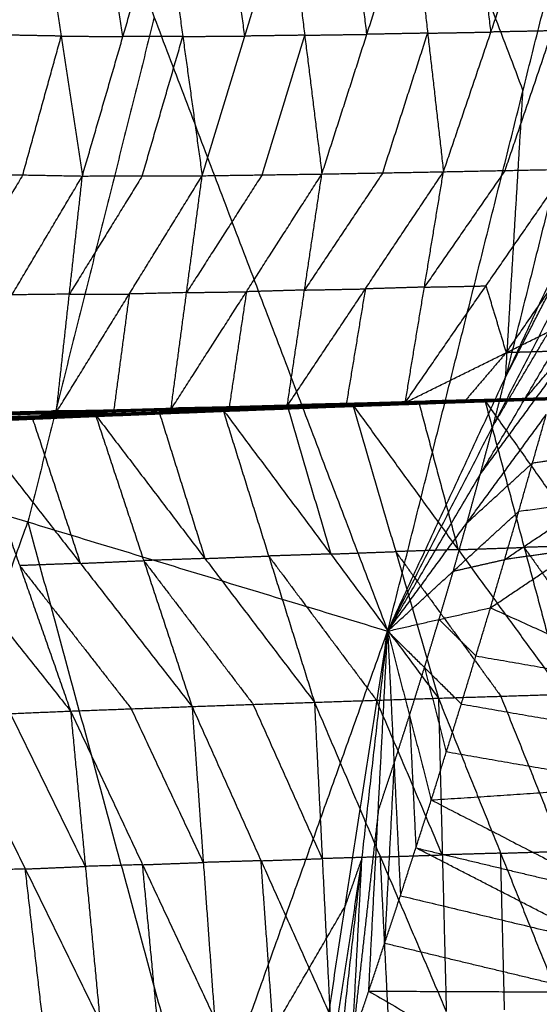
# Model space of a CAD drawing. Header units: millimetres. Extents: x -106 to 110, y -96 to 120.
# Tile 699 of 1020: x 94 to 99, y -20 to -12. Entities that reach past the tile are written whole.
import ezdxf

# ---------------------------------------------------------------- set-up
doc = ezdxf.new("R2010")
doc.units = ezdxf.units.MM
doc.header["$MEASUREMENT"] = 0
doc.layers.add('Default', color=7, linetype='Continuous', true_color=0x000000)

msp = doc.modelspace()

# ---------------------------------------------------------------- linework, layer by layer
at = {"layer": 'Default'}
for points in [[(93.3497, -6.2512, 9.1165), (95.4053, -11.6542, 10.5669), (97.4608, -17.0572, 12.0172)], [(96.5969, -6.8971, 10.5669), (97.6246, -9.5986, 11.292), (98.6524, -12.3001, 12.0172)], [(97.4608, -17.0572, 12.0172), (98.6524, -12.3001, 12.0172), (99.844, -7.543, 12.0172)], [(99.6913, -10.0633, 12.2207), (99.0955, -12.4418, 12.2207), (98.4997, -14.8204, 12.2207)], [(96.8818, -13.033, 6.4868), (97.2779, -11.8033, 5.9563), (97.6741, -10.5737, 5.4259)], [(97.6741, -10.5737, 5.4259), (97.8133, -11.7933, 6.205), (97.9524, -13.013, 6.9841)], [(97.9524, -13.013, 6.9841), (98.3701, -11.7833, 6.4628), (98.7877, -10.5537, 5.9415)], [(98.3701, -11.7833, 6.4628), (98.3005, -11.1735, 6.0732), (98.2309, -10.5637, 5.6837)], [(98.7877, -10.5537, 5.9415), (98.9121, -11.7725, 6.7269), (99.0365, -12.9913, 7.5124)], [(93.723, -13.0313, 5.1673), (94.0614, -11.8093, 4.6251), (94.3999, -10.5873, 4.0829)], [(94.3999, -10.5873, 4.0829), (94.5864, -11.819, 4.8322), (94.7729, -13.0507, 5.5816)], [(94.7729, -13.0507, 5.5816), (95.1298, -11.8235, 5.0404), (95.4866, -10.5963, 4.4992)], [(95.1298, -11.8235, 5.0404), (95.0365, -11.2077, 4.6657), (94.9433, -10.5918, 4.2911)], [(95.4866, -10.5963, 4.4992), (95.6571, -11.8222, 5.2605), (95.8275, -13.0482, 6.0219)], [(95.8275, -13.0482, 6.0219), (96.2034, -11.8189, 5.4847), (96.5793, -10.5896, 4.9475)], [(96.2034, -11.8189, 5.4847), (96.1182, -11.2059, 5.104), (96.033, -10.593, 4.7234)], [(96.5793, -10.5896, 4.9475), (96.7305, -11.8113, 5.7171), (96.8818, -13.033, 6.4868)], [(97.2779, -11.8033, 5.9563), (97.2023, -11.1925, 5.5715), (97.1267, -10.5816, 5.1867)], [(95.4053, -11.6542, 10.5669), (94.8489, -13.8752, 10.5669), (94.2926, -16.0962, 10.5669)], [(97.8133, -11.7933, 6.205), (98.0917, -11.7883, 6.3339), (98.3701, -11.7833, 6.4628)], [(98.9121, -11.7725, 6.7269), (98.6411, -11.7779, 6.5948), (98.3701, -11.7833, 6.4628)], [(98.4945, -13.0021, 7.2482), (98.7033, -12.3873, 6.9876), (98.9121, -11.7725, 6.7269)], [(94.5864, -11.819, 4.8322), (94.3239, -11.8142, 4.7287), (94.0614, -11.8093, 4.6251)], [(94.2479, -13.041, 5.3744), (94.4172, -12.43, 5.1033), (94.5864, -11.819, 4.8322)], [(94.5864, -11.819, 4.8322), (94.8581, -11.8213, 4.9363), (95.1298, -11.8235, 5.0404)], [(95.6571, -11.8222, 5.2605), (95.3934, -11.8229, 5.1505), (95.1298, -11.8235, 5.0404)], [(95.3002, -13.0495, 5.8017), (95.4786, -12.4358, 5.5311), (95.6571, -11.8222, 5.2605)], [(95.6571, -11.8222, 5.2605), (95.9303, -11.8206, 5.3726), (96.2034, -11.8189, 5.4847)], [(96.7305, -11.8113, 5.7171), (96.467, -11.8151, 5.6009), (96.2034, -11.8189, 5.4847)], [(96.3547, -13.0406, 6.2543), (96.5426, -12.426, 5.9857), (96.7305, -11.8113, 5.7171)], [(96.7305, -11.8113, 5.7171), (97.0042, -11.8073, 5.8367), (97.2779, -11.8033, 5.9563)], [(97.8133, -11.7933, 6.205), (97.5456, -11.7983, 6.0807), (97.2779, -11.8033, 5.9563)], [(97.4171, -13.023, 6.7354), (97.6152, -12.4082, 6.4702), (97.8133, -11.7933, 6.205)], [(98.4997, -14.8204, 12.2207), (98.5761, -13.5602, 12.1189), (98.6524, -12.3001, 12.0172)], [(97.4608, -17.0572, 12.0172), (98.4997, -14.8204, 12.2207), (99.5385, -12.5835, 12.4242)], [(97.6161, -15.0448, 9.2138), (98.3263, -14.018, 8.3631), (99.0365, -12.9913, 7.5124)], [(97.9524, -13.013, 6.9841), (98.4945, -13.0021, 7.2482), (99.0365, -12.9913, 7.5124)], [(93.5331, -15.1427, 7.342), (94.153, -14.0967, 6.4618), (94.7729, -13.0507, 5.5816)], [(94.2479, -13.041, 5.3744), (93.938, -13.564, 5.8145), (93.6281, -14.087, 6.2546)], [(93.723, -13.0313, 5.1673), (94.2479, -13.041, 5.3744), (94.7729, -13.0507, 5.5816)], [(94.5434, -15.1313, 7.7772), (95.1855, -14.0897, 6.8996), (95.8275, -13.0482, 6.0219)], [(94.5434, -15.1313, 7.7772), (94.6581, -14.091, 6.6794), (94.7729, -13.0507, 5.5816)], [(95.3002, -13.0495, 5.8017), (94.9792, -13.5702, 6.2406), (94.6581, -14.091, 6.6794)], [(94.7729, -13.0507, 5.5816), (95.3002, -13.0495, 5.8017), (95.8275, -13.0482, 6.0219)], [(95.5527, -15.1059, 8.2296), (96.2172, -14.0695, 7.3582), (96.8818, -13.033, 6.4868)], [(95.5527, -15.1059, 8.2296), (95.6901, -14.077, 7.1257), (95.8275, -13.0482, 6.0219)], [(96.3547, -13.0406, 6.2543), (96.0224, -13.5588, 6.69), (95.6901, -14.077, 7.1257)], [(95.8275, -13.0482, 6.0219), (96.3547, -13.0406, 6.2543), (96.8818, -13.033, 6.4868)], [(96.5762, -15.0761, 8.7078), (97.2643, -14.0445, 7.8459), (97.9524, -13.013, 6.9841)], [(96.5762, -15.0761, 8.7078), (96.729, -14.0546, 7.5973), (96.8818, -13.033, 6.4868)], [(97.4171, -13.023, 6.7354), (97.073, -13.5388, 7.1663), (96.729, -14.0546, 7.5973)], [(96.8818, -13.033, 6.4868), (97.4171, -13.023, 6.7354), (97.9524, -13.013, 6.9841)], [(97.6161, -15.0448, 9.2138), (97.7843, -14.0289, 8.0989), (97.9524, -13.013, 6.9841)], [(98.4945, -13.0021, 7.2482), (98.1394, -13.5155, 7.6736), (97.7843, -14.0289, 8.0989)], [(98.4997, -14.8204, 12.2207), (98.9643, -13.9164, 12.3225), (99.4288, -13.0123, 12.4242)], [(97.4608, -17.0572, 12.0172), (98.39, -15.2492, 12.2207), (99.3191, -13.4412, 12.4242)], [(98.5044, -14.6064, 9.0575), (98.8595, -14.0931, 8.6321), (99.2146, -13.5797, 8.2068)], [(98.39, -15.2492, 12.2207), (98.7978, -14.5591, 12.3225), (99.2057, -13.869, 12.4242)], [(97.7843, -14.0289, 8.0989), (97.5243, -14.0367, 7.9724), (97.2643, -14.0445, 7.8459)], [(97.7843, -14.0289, 8.0989), (98.0553, -14.0235, 8.231), (98.3263, -14.018, 8.3631)], [(98.3263, -14.018, 8.3631), (98.4154, -14.3122, 8.7103), (98.5044, -14.6064, 9.0575)], [(94.6581, -14.091, 6.6794), (94.4056, -14.0939, 6.5706), (94.153, -14.0967, 6.4618)], [(94.6581, -14.091, 6.6794), (94.9218, -14.0904, 6.7895), (95.1855, -14.0897, 6.8996)], [(95.1855, -14.0897, 6.8996), (95.1167, -14.6042, 7.4515), (95.048, -15.1186, 8.0034)], [(95.6901, -14.077, 7.1257), (95.4378, -14.0834, 7.0126), (95.1855, -14.0897, 6.8996)], [(95.6901, -14.077, 7.1257), (95.9537, -14.0732, 7.2419), (96.2172, -14.0695, 7.3582)], [(96.2172, -14.0695, 7.3582), (96.1408, -14.5802, 7.9134), (96.0644, -15.091, 8.4687)], [(96.729, -14.0546, 7.5973), (96.4731, -14.062, 7.4777), (96.2172, -14.0695, 7.3582)], [(96.729, -14.0546, 7.5973), (96.9966, -14.0495, 7.7216), (97.2643, -14.0445, 7.8459)], [(97.2643, -14.0445, 7.8459), (97.1802, -14.5525, 8.4034), (97.0962, -15.0605, 8.9608)], [(97.6161, -15.0448, 9.2138), (98.5044, -14.6064, 9.0575), (99.3926, -14.1681, 8.9012)], [(98.67, -15.0134, 9.7467), (99.0313, -14.5907, 9.3239), (99.3926, -14.1681, 8.9012)], [(97.4608, -17.0572, 12.0172), (98.2765, -15.6771, 12.2207), (99.0922, -14.2969, 12.4242)], [(98.5044, -14.6064, 9.0575), (98.3237, -14.8178, 9.2689), (98.1431, -15.0291, 9.4802)], [(99.0313, -14.5907, 9.3239), (98.7678, -14.5986, 9.1907), (98.5044, -14.6064, 9.0575)], [(98.2765, -15.6771, 12.2207), (98.6258, -15.2004, 12.3225), (98.975, -14.7237, 12.4242)], [(98.39, -15.2492, 12.2207), (98.4448, -15.0348, 12.2207), (98.4997, -14.8204, 12.2207)], [(98.289, -15.0381, 9.5433), (98.8956, -15.0144, 9.8626), (99.5022, -14.9907, 10.1819)], [(98.3171, -15.0274, 9.5668), (98.9096, -15.009, 9.8743), (99.5022, -14.9907, 10.1819)], [(98.3643, -15.0288, 9.5667), (98.9504, -15.0112, 9.8713), (99.5365, -14.9937, 10.1758)], [(98.391, -15.0195, 9.5798), (98.9726, -15.0036, 9.8828), (99.5541, -14.9876, 10.1858)], [(98.391, -15.0195, 9.5798), (98.9637, -15.0066, 9.8778), (99.5365, -14.9937, 10.1758)], [(98.4061, -15.015, 9.5981), (98.9845, -14.9997, 9.8992), (99.5628, -14.9844, 10.2004)], [(98.4061, -15.015, 9.5981), (98.9801, -15.0013, 9.8919), (99.5541, -14.9876, 10.1858)], [(95.0428, -15.1085, 7.9839), (95.5946, -15.0934, 8.2383), (96.1465, -15.0783, 8.4927)], [(95.5527, -15.1059, 8.2296), (96.0644, -15.091, 8.4687), (96.5762, -15.0761, 8.7078)], [(95.5527, -15.1059, 8.2296), (95.8496, -15.0921, 8.3611), (96.1465, -15.0783, 8.4927)], [(95.8496, -15.0921, 8.3611), (96.1055, -15.0846, 8.4807), (96.3613, -15.0772, 8.6002)], [(95.9605, -15.1241, 8.4146), (96.5578, -15.0956, 8.7015), (97.155, -15.0671, 8.9883)], [(95.9605, -15.1241, 8.4146), (96.5381, -15.1021, 8.6885), (97.1157, -15.08, 8.9625)], [(96.0107, -15.109, 8.4435), (96.5829, -15.0881, 8.7159), (97.155, -15.0671, 8.9883)], [(96.0236, -15.1185, 8.4334), (96.5956, -15.0975, 8.7054), (97.1676, -15.0766, 8.9775)], [(96.0236, -15.1185, 8.4334), (96.5697, -15.0993, 8.6979), (97.1157, -15.08, 8.9625)], [(96.0762, -15.1037, 8.4528), (96.6433, -15.0846, 8.7232), (97.2105, -15.0656, 8.9937)], [(96.0762, -15.1037, 8.4528), (96.6219, -15.0901, 8.7151), (97.1676, -15.0766, 8.9775)], [(96.665, -15.0762, 8.7316), (96.3814, -15.0857, 8.5964), (96.0979, -15.0952, 8.4612)], [(96.1195, -15.0867, 8.4696), (96.6824, -15.0698, 8.7391), (97.2452, -15.0528, 9.0086)], [(96.1195, -15.0867, 8.4696), (96.665, -15.0762, 8.7316), (97.2105, -15.0656, 8.9937)], [(96.1195, -15.0867, 8.4696), (96.133, -15.0825, 8.4811), (96.1465, -15.0783, 8.4927)], [(96.6959, -15.0656, 8.7507), (96.4144, -15.074, 8.6159), (96.133, -15.0825, 8.4811)], [(96.1465, -15.0783, 8.4927), (96.7063, -15.0625, 8.7609), (97.2661, -15.0467, 9.0292)], [(96.1465, -15.0783, 8.4927), (96.6959, -15.0656, 8.7507), (97.2452, -15.0528, 9.0086)], [(96.1465, -15.0783, 8.4927), (96.3613, -15.0772, 8.6002), (96.5762, -15.0761, 8.7078)], [(96.9212, -15.0614, 8.8685), (96.6412, -15.0693, 8.7344), (96.3613, -15.0772, 8.6002)], [(96.3613, -15.0772, 8.6002), (96.5338, -15.0698, 8.6806), (96.7063, -15.0625, 8.7609)], [(96.5578, -15.0956, 8.7015), (96.8466, -15.0846, 8.8384), (97.1354, -15.0736, 8.9754)], [(96.5697, -15.0993, 8.6979), (96.8556, -15.0888, 8.8339), (97.1416, -15.0783, 8.97)], [(96.5762, -15.0761, 8.7078), (97.0962, -15.0605, 8.9608), (97.6161, -15.0448, 9.2138)], [(96.5762, -15.0761, 8.7078), (96.9212, -15.0614, 8.8685), (97.2661, -15.0467, 9.0292)], [(97.1416, -15.0783, 8.97), (96.8686, -15.0879, 8.8377), (96.5956, -15.0975, 8.7054)], [(96.6219, -15.0901, 8.7151), (96.9055, -15.0806, 8.8504), (97.189, -15.0711, 8.9856)], [(97.189, -15.0711, 8.9856), (96.9162, -15.0779, 8.8544), (96.6433, -15.0846, 8.7232)], [(96.6433, -15.0846, 8.7232), (96.6542, -15.0804, 8.7274), (96.665, -15.0762, 8.7316)], [(96.665, -15.0762, 8.7316), (96.9464, -15.0677, 8.8664), (97.2279, -15.0592, 9.0012)], [(97.2279, -15.0592, 9.0012), (96.9551, -15.0645, 8.8701), (96.6824, -15.0698, 8.7391)], [(96.6824, -15.0698, 8.7391), (96.6891, -15.0677, 8.7449), (96.6959, -15.0656, 8.7507)], [(96.6959, -15.0656, 8.7507), (96.9758, -15.0577, 8.8848), (97.2557, -15.0497, 9.0189)], [(97.2557, -15.0497, 9.0189), (96.981, -15.0561, 8.8899), (96.7063, -15.0625, 8.7609)], [(96.9212, -15.0614, 8.8685), (97.1811, -15.0536, 8.995), (97.4411, -15.0457, 9.1215)], [(97.0962, -15.0605, 8.9608), (97.0087, -15.0609, 8.9146), (96.9212, -15.0614, 8.8685)], [(97.1157, -15.08, 8.9625), (97.7164, -15.0537, 9.2646), (98.3171, -15.0274, 9.5668)], [(97.1157, -15.08, 8.9625), (97.7024, -15.059, 9.2529), (98.289, -15.0381, 9.5433)], [(97.1157, -15.08, 8.9625), (97.1354, -15.0736, 8.9754), (97.155, -15.0671, 8.9883)], [(97.1157, -15.08, 8.9625), (97.1416, -15.0783, 8.97), (97.1676, -15.0766, 8.9775)], [(97.1354, -15.0736, 8.9754), (97.4357, -15.0604, 9.1265), (97.7361, -15.0472, 9.2776)], [(97.7164, -15.0537, 9.2646), (97.4259, -15.0636, 9.12), (97.1354, -15.0736, 8.9754)], [(97.7283, -15.0573, 9.2604), (97.435, -15.0678, 9.1152), (97.1416, -15.0783, 8.97)], [(97.155, -15.0671, 8.9883), (97.7361, -15.0472, 9.2776), (98.3171, -15.0274, 9.5668)], [(97.155, -15.0671, 8.9883), (97.5315, -16.3573, 8.261), (97.9079, -17.6475, 7.5336)], [(97.155, -15.0671, 8.9883), (98.0819, -16.34, 8.5383), (99.0087, -17.6129, 8.0883)], [(97.1676, -15.0766, 8.9775), (97.749, -15.0565, 9.2657), (98.3305, -15.0364, 9.554)], [(97.1676, -15.0766, 8.9775), (97.7283, -15.0573, 9.2604), (98.289, -15.0381, 9.5433)], [(97.1676, -15.0766, 8.9775), (97.189, -15.0711, 8.9856), (97.2105, -15.0656, 8.9937)], [(97.7705, -15.051, 9.2738), (97.4797, -15.0611, 9.1297), (97.189, -15.0711, 8.9856)], [(97.2105, -15.0656, 8.9937), (97.7874, -15.0472, 9.2802), (98.3643, -15.0288, 9.5667)], [(97.2105, -15.0656, 8.9937), (97.7705, -15.051, 9.2738), (98.3305, -15.0364, 9.554)], [(97.2105, -15.0656, 8.9937), (97.2279, -15.0592, 9.0012), (97.2452, -15.0528, 9.0086)], [(97.8048, -15.0408, 9.2877), (97.5163, -15.05, 9.1444), (97.2279, -15.0592, 9.0012)], [(97.2452, -15.0528, 9.0086), (97.8181, -15.0362, 9.2942), (98.391, -15.0195, 9.5798)], [(97.2452, -15.0528, 9.0086), (97.8048, -15.0408, 9.2877), (98.3643, -15.0288, 9.5667)], [(97.2452, -15.0528, 9.0086), (97.2557, -15.0497, 9.0189), (97.2661, -15.0467, 9.0292)], [(97.8286, -15.0331, 9.3045), (97.5421, -15.0414, 9.1617), (97.2557, -15.0497, 9.0189)], [(97.2661, -15.0467, 9.0292), (97.8361, -15.0308, 9.3136), (98.4061, -15.015, 9.5981)], [(97.2661, -15.0467, 9.0292), (97.8286, -15.0331, 9.3045), (98.391, -15.0195, 9.5798)], [(97.2661, -15.0467, 9.0292), (97.4411, -15.0457, 9.1215), (97.6161, -15.0448, 9.2138)], [(98.0111, -15.0299, 9.4059), (97.7261, -15.0378, 9.2637), (97.4411, -15.0457, 9.1215)], [(97.4411, -15.0457, 9.1215), (97.6386, -15.0383, 9.2176), (97.8361, -15.0308, 9.3136)], [(97.6161, -15.0448, 9.2138), (98.1431, -15.0291, 9.4802), (98.67, -15.0134, 9.7467)], [(97.6161, -15.0448, 9.2138), (98.0111, -15.0299, 9.4059), (98.4061, -15.015, 9.5981)], [(97.7024, -15.059, 9.2529), (97.7094, -15.0564, 9.2587), (97.7164, -15.0537, 9.2646)], [(97.7024, -15.059, 9.2529), (97.7153, -15.0582, 9.2566), (97.7283, -15.0573, 9.2604)], [(97.7164, -15.0537, 9.2646), (98.0097, -15.0432, 9.4098), (98.3031, -15.0327, 9.555)], [(97.7283, -15.0573, 9.2604), (98.019, -15.0473, 9.4045), (98.3097, -15.0372, 9.5486)], [(97.7361, -15.0472, 9.2776), (97.909, -15.6936, 8.9079), (98.0819, -16.34, 8.5383)], [(98.3097, -15.0372, 9.5486), (98.0294, -15.0469, 9.4072), (97.749, -15.0565, 9.2657)], [(97.749, -15.0565, 9.2657), (97.7598, -15.0538, 9.2698), (97.7705, -15.051, 9.2738)], [(97.7705, -15.051, 9.2738), (98.0589, -15.0418, 9.4171), (98.3474, -15.0326, 9.5604)], [(98.3474, -15.0326, 9.5604), (98.0674, -15.0399, 9.4203), (97.7874, -15.0472, 9.2802)], [(97.7874, -15.0472, 9.2802), (97.7961, -15.044, 9.284), (97.8048, -15.0408, 9.2877)], [(97.8048, -15.0408, 9.2877), (98.0912, -15.0325, 9.4305), (98.3777, -15.0242, 9.5733)], [(98.3777, -15.0242, 9.5733), (98.0979, -15.0302, 9.4337), (97.8181, -15.0362, 9.2942)], [(97.8181, -15.0362, 9.2942), (97.8233, -15.0346, 9.2994), (97.8286, -15.0331, 9.3045)], [(97.8286, -15.0331, 9.3045), (98.1136, -15.0252, 9.4467), (98.3986, -15.0173, 9.5889)], [(98.3986, -15.0173, 9.5889), (98.1173, -15.024, 9.4513), (97.8361, -15.0308, 9.3136)], [(98.0111, -15.0299, 9.4059), (98.2746, -15.022, 9.5391), (98.538, -15.0142, 9.6724)], [(98.1431, -15.0291, 9.4802), (98.0771, -15.0295, 9.4431), (98.0111, -15.0299, 9.4059)], [(98.289, -15.0381, 9.5433), (98.8861, -15.0184, 9.8523), (99.4833, -14.9988, 10.1613)], [(98.289, -15.0381, 9.5433), (98.3031, -15.0327, 9.555), (98.3171, -15.0274, 9.5668)], [(98.289, -15.0381, 9.5433), (98.3097, -15.0372, 9.5486), (98.3305, -15.0364, 9.554)], [(98.3031, -15.0327, 9.555), (98.6063, -15.0209, 9.7147), (98.9096, -15.009, 9.8743)], [(98.8956, -15.0144, 9.8626), (98.5993, -15.0235, 9.7088), (98.3031, -15.0327, 9.555)], [(98.9069, -15.0176, 9.8577), (98.6083, -15.0274, 9.7031), (98.3097, -15.0372, 9.5486)], [(98.3171, -15.0274, 9.5668), (98.6629, -16.3201, 8.8275), (99.0087, -17.6129, 8.0883)], [(98.3171, -15.0274, 9.5668), (99.2222, -16.3036, 9.1205), (100.1274, -17.5798, 8.6742)], [(98.3305, -15.0364, 9.554), (98.9217, -15.0174, 9.8606), (99.513, -14.9984, 10.1673)], [(98.3305, -15.0364, 9.554), (98.9069, -15.0176, 9.8577), (99.4833, -14.9988, 10.1613)], [(98.3305, -15.0364, 9.554), (98.3474, -15.0326, 9.5604), (98.3643, -15.0288, 9.5667)], [(98.9386, -15.0136, 9.867), (98.643, -15.0231, 9.7137), (98.3474, -15.0326, 9.5604)], [(98.3643, -15.0288, 9.5667), (98.9386, -15.0136, 9.867), (99.513, -14.9984, 10.1673)], [(98.3643, -15.0288, 9.5667), (98.3777, -15.0242, 9.5733), (98.391, -15.0195, 9.5798)], [(98.9637, -15.0066, 9.8778), (98.6707, -15.0154, 9.7255), (98.3777, -15.0242, 9.5733)], [(98.391, -15.0195, 9.5798), (98.3986, -15.0173, 9.5889), (98.4061, -15.015, 9.5981)], [(98.9801, -15.0013, 9.8919), (98.6893, -15.0093, 9.7404), (98.3986, -15.0173, 9.5889)], [(98.4061, -15.015, 9.5981), (98.8048, -15.0065, 9.8111), (99.2035, -14.998, 10.0241)], [(98.4061, -15.015, 9.5981), (98.538, -15.0142, 9.6724), (98.67, -15.0134, 9.7467)], [(98.538, -15.0142, 9.6724), (98.6714, -15.0103, 9.7417), (98.8048, -15.0065, 9.8111)], [(98.67, -15.0134, 9.7467), (98.9367, -15.0057, 9.8854), (99.2035, -14.998, 10.0241)], [(91.1244, -15.1351, 9.1165), (94.2926, -16.0962, 10.5669), (97.4608, -17.0572, 12.0172)], [(93.5331, -15.1427, 7.342), (94.0383, -15.137, 7.5596), (94.5434, -15.1313, 7.7772)], [(93.7063, -15.2179, 7.4084), (94.2971, -15.1851, 7.6709), (94.8879, -15.1523, 7.9334)], [(93.7425, -15.1367, 7.4198), (93.995, -15.1338, 7.5286), (94.2476, -15.1309, 7.6374)], [(93.7726, -15.2006, 7.4512), (94.3303, -15.1764, 7.6923), (94.8879, -15.1523, 7.9334)], [(93.7908, -15.2039, 7.4262), (94.3456, -15.1826, 7.6726), (94.9005, -15.1614, 7.919)], [(93.8604, -15.177, 7.4475), (94.4111, -15.1595, 7.6938), (94.9618, -15.142, 7.9402)], [(93.8604, -15.177, 7.4475), (94.3804, -15.1692, 7.6832), (94.9005, -15.1614, 7.919)], [(94.4395, -15.1448, 7.7034), (94.1641, -15.1536, 7.5802), (93.8888, -15.1624, 7.457)], [(93.9172, -15.1477, 7.4666), (94.4646, -15.1339, 7.7123), (95.0119, -15.1201, 7.958)], [(93.9172, -15.1477, 7.4666), (94.4395, -15.1448, 7.7034), (94.9618, -15.142, 7.9402)], [(94.4818, -15.1254, 7.7278), (94.2082, -15.1322, 7.605), (93.9345, -15.1391, 7.4821)], [(93.9518, -15.1306, 7.4976), (94.4973, -15.1195, 7.7408), (95.0428, -15.1085, 7.9839)], [(93.9518, -15.1306, 7.4976), (94.4818, -15.1254, 7.7278), (95.0119, -15.1201, 7.958)], [(93.9518, -15.1306, 7.4976), (94.2476, -15.1309, 7.6374), (94.5434, -15.1313, 7.7772)], [(94.2476, -15.1309, 7.6374), (94.1429, -15.134, 7.5985), (94.0383, -15.137, 7.5596)], [(94.7931, -15.1199, 7.8806), (94.5203, -15.1254, 7.759), (94.2476, -15.1309, 7.6374)], [(94.2971, -15.1851, 7.6709), (94.5772, -15.173, 7.7935), (94.8572, -15.1609, 7.9162)], [(94.3087, -15.1868, 7.6625), (94.5861, -15.1761, 7.7857), (94.8635, -15.1655, 7.9089)], [(94.8635, -15.1655, 7.9089), (94.6046, -15.1741, 7.7908), (94.3456, -15.1826, 7.6726)], [(94.3804, -15.1692, 7.6832), (94.6558, -15.1604, 7.8064), (94.9311, -15.1517, 7.9296)], [(94.4111, -15.1595, 7.6938), (94.4253, -15.1522, 7.6986), (94.4395, -15.1448, 7.7034)], [(94.9311, -15.1517, 7.9296), (94.6711, -15.1556, 7.8117), (94.4111, -15.1595, 7.6938)], [(94.4395, -15.1448, 7.7034), (94.7132, -15.1379, 7.8262), (94.9868, -15.1311, 7.9491)], [(94.4646, -15.1339, 7.7123), (94.4732, -15.1296, 7.7201), (94.4818, -15.1254, 7.7278)], [(94.9868, -15.1311, 7.9491), (94.7257, -15.1325, 7.8307), (94.4646, -15.1339, 7.7123)], [(94.4818, -15.1254, 7.7278), (94.7546, -15.1198, 7.8494), (95.0274, -15.1143, 7.971)], [(95.0274, -15.1143, 7.971), (94.7623, -15.1169, 7.8559), (94.4973, -15.1195, 7.7408)], [(94.4973, -15.1195, 7.7408), (94.6452, -15.1197, 7.8107), (94.7931, -15.1199, 7.8806)], [(94.5434, -15.1313, 7.7772), (95.048, -15.1186, 8.0034), (95.5527, -15.1059, 8.2296)], [(94.5434, -15.1313, 7.7772), (94.7931, -15.1199, 7.8806), (95.0428, -15.1085, 7.9839)], [(94.7931, -15.1199, 7.8806), (95.0454, -15.1136, 7.9937), (95.2977, -15.1072, 8.1067)], [(94.8265, -15.1696, 7.8989), (95.4186, -15.1393, 8.1712), (96.0107, -15.109, 8.4435)], [(94.8265, -15.1696, 7.8989), (95.3935, -15.1469, 8.1567), (95.9605, -15.1241, 8.4146)], [(94.8265, -15.1696, 7.8989), (94.8572, -15.1609, 7.9162), (94.8879, -15.1523, 7.9334)], [(94.8265, -15.1696, 7.8989), (94.8635, -15.1655, 7.9089), (94.9005, -15.1614, 7.919)], [(94.8572, -15.1609, 7.9162), (95.1533, -15.1458, 8.0523), (95.4493, -15.1306, 8.1885)], [(95.4186, -15.1393, 8.1712), (95.1379, -15.1501, 8.0437), (94.8572, -15.1609, 7.9162)], [(95.4305, -15.1427, 8.1668), (95.147, -15.1541, 8.0379), (94.8635, -15.1655, 7.9089)], [(94.8879, -15.1523, 7.9334), (95.4493, -15.1306, 8.1885), (96.0107, -15.109, 8.4435)], [(94.8879, -15.1523, 7.9334), (95.3131, -16.4366, 7.2233), (95.7383, -17.7209, 6.5132)], [(94.8879, -15.1523, 7.9334), (95.8521, -16.4179, 7.4704), (96.8164, -17.6836, 7.0073)], [(94.9005, -15.1614, 7.919), (95.462, -15.1399, 8.1762), (96.0236, -15.1185, 8.4334)], [(94.9005, -15.1614, 7.919), (95.4305, -15.1427, 8.1668), (95.9605, -15.1241, 8.4146)], [(94.9005, -15.1614, 7.919), (94.9311, -15.1517, 7.9296), (94.9618, -15.142, 7.9402)], [(95.4927, -15.1302, 8.1868), (95.2119, -15.141, 8.0582), (94.9311, -15.1517, 7.9296)], [(94.9618, -15.142, 7.9402), (95.519, -15.1228, 8.1965), (96.0762, -15.1037, 8.4528)], [(94.9618, -15.142, 7.9402), (95.4927, -15.1302, 8.1868), (96.0236, -15.1185, 8.4334)], [(94.9618, -15.142, 7.9402), (94.9868, -15.1311, 7.9491), (95.0119, -15.1201, 7.958)], [(95.5441, -15.1119, 8.2054), (95.2654, -15.1215, 8.0773), (94.9868, -15.1311, 7.9491)], [(95.0119, -15.1201, 7.958), (95.5657, -15.1034, 8.2138), (96.1195, -15.0867, 8.4696)], [(95.0119, -15.1201, 7.958), (95.5441, -15.1119, 8.2054), (96.0762, -15.1037, 8.4528)], [(95.0119, -15.1201, 7.958), (95.0274, -15.1143, 7.971), (95.0428, -15.1085, 7.9839)], [(95.5811, -15.0976, 8.2267), (95.3042, -15.106, 8.0989), (95.0274, -15.1143, 7.971)], [(95.0428, -15.1085, 7.9839), (95.5811, -15.0976, 8.2267), (96.1195, -15.0867, 8.4696)], [(95.0428, -15.1085, 7.9839), (95.2977, -15.1072, 8.1067), (95.5527, -15.1059, 8.2296)], [(95.2977, -15.1072, 8.1067), (95.1729, -15.1129, 8.0551), (95.048, -15.1186, 8.0034)], [(95.8496, -15.0921, 8.3611), (95.5737, -15.0997, 8.2339), (95.2977, -15.1072, 8.1067)], [(95.2977, -15.1072, 8.1067), (95.4462, -15.1003, 8.1725), (95.5946, -15.0934, 8.2383)], [(95.3935, -15.1469, 8.1567), (95.4061, -15.1431, 8.164), (95.4186, -15.1393, 8.1712)], [(95.3935, -15.1469, 8.1567), (95.412, -15.1448, 8.1618), (95.4305, -15.1427, 8.1668)], [(95.4186, -15.1393, 8.1712), (95.7021, -15.1279, 8.3001), (95.9856, -15.1166, 8.4291)], [(95.4305, -15.1427, 8.1668), (95.7113, -15.132, 8.2954), (95.992, -15.1213, 8.424)], [(95.4493, -15.1306, 8.1885), (95.6507, -15.7743, 7.8294), (95.8521, -16.4179, 7.4704)], [(95.992, -15.1213, 8.424), (95.727, -15.1306, 8.3001), (95.462, -15.1399, 8.1762)], [(95.462, -15.1399, 8.1762), (95.4774, -15.1351, 8.1815), (95.4927, -15.1302, 8.1868)], [(95.4927, -15.1302, 8.1868), (95.7713, -15.1207, 8.3149), (96.0499, -15.1111, 8.4431)], [(96.0499, -15.1111, 8.4431), (95.7844, -15.117, 8.3198), (95.519, -15.1228, 8.1965)], [(95.519, -15.1228, 8.1965), (95.5315, -15.1174, 8.201), (95.5441, -15.1119, 8.2054)], [(95.5441, -15.1119, 8.2054), (95.821, -15.1036, 8.3333), (96.0979, -15.0952, 8.4612)], [(96.0979, -15.0952, 8.4612), (95.8318, -15.0993, 8.3375), (95.5657, -15.1034, 8.2138)], [(95.5657, -15.1034, 8.2138), (95.5734, -15.1005, 8.2203), (95.5811, -15.0976, 8.2267)], [(95.5811, -15.0976, 8.2267), (95.8571, -15.0901, 8.3539), (96.133, -15.0825, 8.4811)], [(96.133, -15.0825, 8.4811), (95.8638, -15.088, 8.3597), (95.5946, -15.0934, 8.2383)], [(96.0644, -15.091, 8.4687), (95.957, -15.0916, 8.4149), (95.8496, -15.0921, 8.3611)], [(95.9605, -15.1241, 8.4146), (95.9856, -15.1166, 8.4291), (96.0107, -15.109, 8.4435)], [(95.9605, -15.1241, 8.4146), (95.992, -15.1213, 8.424), (96.0236, -15.1185, 8.4334)], [(95.9856, -15.1166, 8.4291), (96.2842, -15.1023, 8.5725), (96.5829, -15.0881, 8.7159)], [(96.5578, -15.0956, 8.7015), (96.2717, -15.1061, 8.5653), (95.9856, -15.1166, 8.4291)], [(96.5697, -15.0993, 8.6979), (96.2808, -15.1103, 8.5609), (95.992, -15.1213, 8.424)], [(96.0107, -15.109, 8.4435), (96.4135, -16.3963, 7.7254), (96.8164, -17.6836, 7.0073)], [(96.0107, -15.109, 8.4435), (96.9593, -16.3783, 7.9885), (97.9079, -17.6475, 7.5336)], [(96.0236, -15.1185, 8.4334), (96.0499, -15.1111, 8.4431), (96.0762, -15.1037, 8.4528)], [(96.6219, -15.0901, 8.7151), (96.3359, -15.1006, 8.5791), (96.0499, -15.1111, 8.4431)], [(96.0762, -15.1037, 8.4528), (96.0979, -15.0952, 8.4612), (96.1195, -15.0867, 8.4696)], [(96.5381, -15.1021, 8.6885), (96.5479, -15.0988, 8.695), (96.5578, -15.0956, 8.7015)], [(96.5381, -15.1021, 8.6885), (96.5539, -15.1007, 8.6932), (96.5697, -15.0993, 8.6979)], [(96.5829, -15.0881, 8.7159), (96.7711, -15.7332, 8.3522), (96.9593, -16.3783, 7.9885)], [(96.5956, -15.0975, 8.7054), (96.6087, -15.0938, 8.7103), (96.6219, -15.0901, 8.7151)], [(97.4608, -17.0572, 12.0172), (98.1593, -16.1039, 12.2207), (98.8578, -15.1506, 12.4242)], [(98.6159, -16.0022, 12.4242), (98.7368, -15.5764, 12.4242), (98.8578, -15.1506, 12.4242)], [(98.6159, -16.0022, 12.4242), (98.7368, -15.5764, 12.4242), (98.8578, -15.1506, 12.4242)], [(93.7063, -15.2179, 7.4084), (94.2664, -15.1938, 7.6536), (94.8265, -15.1696, 7.8989)], [(93.7395, -15.2093, 7.4298), (94.0349, -15.1928, 7.5611), (94.3303, -15.1764, 7.6923)], [(94.2971, -15.1851, 7.6709), (94.0183, -15.1972, 7.5504), (93.7395, -15.2093, 7.4298)], [(94.3087, -15.1868, 7.6625), (94.0286, -15.1988, 7.5399), (93.7486, -15.2109, 7.4173)], [(93.7726, -15.2006, 7.4512), (94.2207, -16.4807, 6.7507), (94.6689, -17.7608, 6.0501)], [(93.7726, -15.2006, 7.4512), (94.7554, -16.4608, 6.9822), (95.7383, -17.7209, 6.5132)], [(93.7908, -15.2039, 7.4262), (94.3087, -15.1868, 7.6625), (94.8265, -15.1696, 7.8989)], [(94.3804, -15.1692, 7.6832), (94.103, -15.1798, 7.56), (93.8256, -15.1905, 7.4368)], [(94.2664, -15.1938, 7.6536), (94.2818, -15.1894, 7.6623), (94.2971, -15.1851, 7.6709)], [(94.2664, -15.1938, 7.6536), (94.2875, -15.1903, 7.6581), (94.3087, -15.1868, 7.6625)], [(94.3303, -15.1764, 7.6923), (94.5428, -15.8186, 7.3373), (94.7554, -16.4608, 6.9822)], [(94.3456, -15.1826, 7.6726), (94.363, -15.1759, 7.6779), (94.3804, -15.1692, 7.6832)], [(98.2765, -15.6771, 12.2207), (98.3333, -15.4631, 12.2207), (98.39, -15.2492, 12.2207)], [(92.68, -15.2599, 7.0019), (93.6745, -16.5103, 6.526), (94.6689, -17.7608, 6.0501)], [(98.7368, -15.5764, 12.4242), (99.058, -15.5313, 12.572), (99.3792, -15.4862, 12.7198)], [(98.1593, -16.1039, 12.2207), (98.4481, -15.8401, 12.3225), (98.7368, -15.5764, 12.4242)], [(98.1593, -16.1039, 12.2207), (98.2179, -15.8905, 12.2207), (98.2765, -15.6771, 12.2207)], [(98.3665, -16.8516, 12.4242), (99.1336, -16.3367, 12.7198), (99.9007, -15.8218, 13.0153)], [(98.6159, -16.0022, 12.4242), (99.2583, -15.912, 12.7198), (99.9007, -15.8218, 13.0153)], [(98.4912, -16.4269, 12.4242), (98.8747, -16.1694, 12.572), (99.2583, -15.912, 12.7198)], [(97.4608, -17.0572, 12.0172), (98.0384, -16.5297, 12.2207), (98.6159, -16.0022, 12.4242)], [(98.3665, -16.8516, 12.4242), (98.4912, -16.4269, 12.4242), (98.6159, -16.0022, 12.4242)], [(98.3665, -16.8516, 12.4242), (98.4912, -16.4269, 12.4242), (98.6159, -16.0022, 12.4242)], [(92.6405, -20.7136, 10.5669), (93.4665, -18.4049, 10.5669), (94.2926, -16.0962, 10.5669)], [(94.2926, -16.0962, 10.5669), (95.0507, -18.8854, 11.292), (95.8087, -21.6746, 12.0172)], [(98.0384, -16.5297, 12.2207), (98.0988, -16.3168, 12.2207), (98.1593, -16.1039, 12.2207)], [(96.9593, -16.3783, 7.9885), (96.6864, -16.3873, 7.857), (96.4135, -16.3963, 7.7254)], [(96.9593, -16.3783, 7.9885), (97.2454, -16.3678, 8.1248), (97.5315, -16.3573, 8.261)], [(98.0819, -16.34, 8.5383), (97.8067, -16.3486, 8.3996), (97.5315, -16.3573, 8.261)], [(97.5315, -16.3573, 8.261), (97.9949, -16.9938, 8.0359), (98.4583, -17.6302, 7.8109)], [(98.0819, -16.34, 8.5383), (98.3724, -16.33, 8.6829), (98.6629, -16.3201, 8.8275)], [(99.1336, -16.3367, 12.7198), (98.8124, -16.3818, 12.572), (98.4912, -16.4269, 12.4242)], [(99.2222, -16.3036, 9.1205), (98.9426, -16.3118, 8.974), (98.6629, -16.3201, 8.8275)], [(98.6629, -16.3201, 8.8275), (99.1155, -16.9582, 8.6044), (99.568, -17.5963, 8.3812)], [(94.7554, -16.4608, 6.9822), (94.4881, -16.4707, 6.8664), (94.2207, -16.4807, 6.7507)], [(94.7554, -16.4608, 6.9822), (95.0343, -16.4487, 7.1028), (95.3131, -16.4366, 7.2233)], [(95.8521, -16.4179, 7.4704), (95.5826, -16.4273, 7.3469), (95.3131, -16.4366, 7.2233)], [(95.3131, -16.4366, 7.2233), (95.7952, -17.0694, 6.9918), (96.2773, -17.7022, 6.7603)], [(95.8521, -16.4179, 7.4704), (96.1328, -16.4071, 7.5979), (96.4135, -16.3963, 7.7254)], [(96.4135, -16.3963, 7.7254), (96.8878, -17.0309, 7.4979), (97.3621, -17.6656, 7.2705)], [(98.0384, -16.5297, 12.2207), (98.2648, -16.4783, 12.3225), (98.4912, -16.4269, 12.4242)], [(94.2207, -16.4807, 6.7507), (94.7122, -17.1108, 6.5161), (95.2036, -17.7409, 6.2816)], [(97.9137, -16.9544, 12.2207), (97.976, -16.7421, 12.2207), (98.0384, -16.5297, 12.2207)], [(97.4608, -17.0572, 12.0172), (97.9137, -16.9544, 12.2207), (98.3665, -16.8516, 12.4242)], [(98.1097, -17.6988, 12.4242), (98.2381, -17.2752, 12.4242), (98.3665, -16.8516, 12.4242)], [(98.1097, -17.6988, 12.4242), (98.2381, -17.2752, 12.4242), (98.3665, -16.8516, 12.4242)], [(98.3665, -16.8516, 12.4242), (99.9613, -17.5742, 13.0843), (101.556, -18.2967, 13.7443)], [(97.7852, -17.378, 12.2207), (97.8495, -17.1662, 12.2207), (97.9137, -16.9544, 12.2207)], [(97.9137, -16.9544, 12.2207), (98.0759, -17.1148, 12.3225), (98.2381, -17.2752, 12.4242)], [(94.1566, -26.2921, 12.0172), (95.8087, -21.6746, 12.0172), (97.4608, -17.0572, 12.0172)], [(96.7143, -21.8992, 12.4242), (97.0876, -19.4782, 12.2207), (97.4608, -17.0572, 12.0172)], [(97.0081, -21.0641, 12.4242), (97.2345, -19.0607, 12.2207), (97.4608, -17.0572, 12.0172)], [(97.2946, -20.2265, 12.4242), (97.3777, -18.6418, 12.2207), (97.4608, -17.0572, 12.0172)], [(97.4608, -17.0572, 12.0172), (97.5173, -18.2218, 12.2207), (97.5737, -19.3863, 12.4242)], [(97.4608, -17.0572, 12.0172), (97.6531, -17.8005, 12.2207), (97.8454, -18.5437, 12.4242)], [(97.4608, -17.0572, 12.0172), (97.7852, -17.378, 12.2207), (98.1097, -17.6988, 12.4242)], [(98.2381, -17.2752, 12.4242), (99.0997, -17.4247, 12.7542), (99.9613, -17.5742, 13.0843)], [(97.6531, -17.8005, 12.2207), (97.7192, -17.5893, 12.2207), (97.7852, -17.378, 12.2207)], [(97.7852, -17.378, 12.2207), (97.8814, -17.7497, 12.3225), (97.9775, -18.1213, 12.4242)], [(96.8164, -17.6836, 7.0073), (97.3621, -17.6656, 7.2705), (97.9079, -17.6475, 7.5336)], [(97.9425, -19.0271, 7.187), (97.6523, -18.3463, 7.2287), (97.3621, -17.6656, 7.2705)], [(97.9079, -17.6475, 7.5336), (98.4583, -17.6302, 7.8109), (99.0087, -17.6129, 8.0883)], [(97.9079, -17.6475, 7.5336), (97.9425, -19.0271, 7.187), (97.9771, -20.4067, 6.8404)], [(97.9079, -17.6475, 7.5336), (98.4558, -19.0124, 7.4495), (99.0036, -20.3773, 7.3655)], [(99.0062, -18.9951, 7.7269), (98.7322, -18.3126, 7.7689), (98.4583, -17.6302, 7.8109)], [(93.6121, -17.806, 5.6196), (94.1405, -17.7834, 5.8348), (94.6689, -17.7608, 6.0501)], [(94.6689, -17.7608, 6.0501), (95.2036, -17.7409, 6.2816), (95.7383, -17.7209, 6.5132)], [(94.6689, -17.7608, 6.0501), (94.7988, -19.1286, 5.7357), (94.9288, -20.4964, 5.4213)], [(94.6689, -17.7608, 6.0501), (95.3029, -19.1137, 5.9573), (95.9369, -20.4666, 5.8646)], [(95.8376, -19.0938, 6.1889), (95.5206, -18.4173, 6.2353), (95.2036, -17.7409, 6.2816)], [(95.7383, -17.7209, 6.5132), (96.2773, -17.7022, 6.7603), (96.8164, -17.6836, 7.0073)], [(95.7383, -17.7209, 6.5132), (95.8376, -19.0938, 6.1889), (95.9369, -20.4666, 5.8646)], [(95.7383, -17.7209, 6.5132), (96.3459, -19.0787, 6.4258), (96.9535, -20.4364, 6.3384)], [(96.8849, -19.06, 6.6729), (96.5811, -18.3811, 6.7166), (96.2773, -17.7022, 6.7603)], [(96.8164, -17.6836, 7.0073), (96.8849, -19.06, 6.6729), (96.9535, -20.4364, 6.3384)], [(96.8164, -17.6836, 7.0073), (97.3967, -19.0451, 6.9239), (97.9771, -20.4067, 6.8404)], [(97.8454, -18.5437, 12.4242), (97.9775, -18.1213, 12.4242), (98.1097, -17.6988, 12.4242)], [(97.8454, -18.5437, 12.4242), (97.9775, -18.1213, 12.4242), (98.1097, -17.6988, 12.4242)], [(98.1097, -17.6988, 12.4242), (99.8329, -17.9978, 13.0843), (101.556, -18.2967, 13.7443)], [(93.6121, -17.806, 5.6196), (94.2704, -19.1512, 5.5205), (94.9288, -20.4964, 5.4213)], [(94.7988, -19.1286, 5.7357), (94.4697, -18.456, 5.7853), (94.1405, -17.7834, 5.8348)], [(97.5173, -18.2218, 12.2207), (97.5852, -18.0111, 12.2207), (97.6531, -17.8005, 12.2207)], [(97.6531, -17.8005, 12.2207), (97.6813, -18.3828, 12.3225), (97.7095, -18.965, 12.4242)], [(99.7007, -18.4202, 13.0843), (98.8391, -18.2708, 12.7542), (97.9775, -18.1213, 12.4242)], [(97.3777, -18.6418, 12.2207), (97.4475, -18.4318, 12.2207), (97.5173, -18.2218, 12.2207)], [(97.5173, -18.2218, 12.2207), (97.4757, -19.0141, 12.3225), (97.4341, -19.8064, 12.4242)], [(97.8454, -18.5437, 12.4242), (99.7007, -18.4202, 13.0843), (101.556, -18.2967, 13.7443)], [(97.5737, -19.3863, 12.4242), (97.7095, -18.965, 12.4242), (97.8454, -18.5437, 12.4242)], [(97.5737, -19.3863, 12.4242), (97.7095, -18.965, 12.4242), (97.8454, -18.5437, 12.4242)], [(97.8454, -18.5437, 12.4242), (99.4971, -19.393, 13.1063), (101.1488, -20.2422, 13.7884)], [(97.3777, -18.6418, 12.2207), (97.2645, -19.6436, 12.3225), (97.1514, -20.6453, 12.4242)], [(97.7095, -18.965, 12.4242), (98.6033, -19.179, 12.7653), (99.4971, -19.393, 13.1063)], [(99.3612, -19.8143, 13.1063), (98.5354, -19.3896, 12.7653), (97.7095, -18.965, 12.4242)], [(96.3459, -19.0787, 6.4258), (96.6154, -19.0693, 6.5493), (96.8849, -19.06, 6.6729)], [(97.2345, -19.0607, 12.2207), (97.0479, -20.2712, 12.3225), (96.8612, -21.4817, 12.4242)], [(97.3967, -19.0451, 6.9239), (97.1408, -19.0526, 6.7984), (96.8849, -19.06, 6.6729)], [(97.0876, -19.4782, 12.2207), (97.161, -19.2695, 12.2207), (97.2345, -19.0607, 12.2207)], [(97.1514, -20.6453, 12.4242), (97.1929, -19.853, 12.3225), (97.2345, -19.0607, 12.2207)], [(97.3967, -19.0451, 6.9239), (97.6696, -19.0361, 7.0554), (97.9425, -19.0271, 7.187)], [(97.4653, -20.4216, 6.5894), (97.431, -19.7334, 6.7566), (97.3967, -19.0451, 6.9239)], [(98.4558, -19.0124, 7.4495), (98.1991, -19.0198, 7.3183), (97.9425, -19.0271, 7.187)], [(98.4558, -19.0124, 7.4495), (98.731, -19.0037, 7.5882), (99.0062, -18.9951, 7.7269)], [(98.4904, -20.392, 7.1029), (98.4731, -19.7022, 7.2762), (98.4558, -19.0124, 7.4495)], [(94.2704, -19.1512, 5.5205), (94.0193, -19.1585, 5.4169), (93.7682, -19.1658, 5.3134)], [(94.2704, -19.1512, 5.5205), (94.5346, -19.1399, 5.6281), (94.7988, -19.1286, 5.7357)], [(94.4265, -20.511, 5.2143), (94.3485, -19.8311, 5.3674), (94.2704, -19.1512, 5.5205)], [(95.3029, -19.1137, 5.9573), (95.0509, -19.1212, 5.8465), (94.7988, -19.1286, 5.7357)], [(95.3029, -19.1137, 5.9573), (95.5702, -19.1037, 6.0731), (95.8376, -19.0938, 6.1889)], [(95.4328, -20.4815, 5.6429), (95.3678, -19.7976, 5.8001), (95.3029, -19.1137, 5.9573)], [(96.3459, -19.0787, 6.4258), (96.0917, -19.0862, 6.3074), (95.8376, -19.0938, 6.1889)], [(96.4452, -20.4515, 6.1015), (96.3955, -19.7651, 6.2636), (96.3459, -19.0787, 6.4258)], [(97.2946, -20.2265, 12.4242), (97.4341, -19.8064, 12.4242), (97.5737, -19.3863, 12.4242)], [(97.2946, -20.2265, 12.4242), (97.4341, -19.8064, 12.4242), (97.5737, -19.3863, 12.4242)], [(97.5737, -19.3863, 12.4242), (99.3612, -19.8143, 13.1063), (101.1488, -20.2422, 13.7884)], [(95.8087, -21.6746, 12.0172), (96.4481, -20.5764, 12.1189), (97.0876, -19.4782, 12.2207)], [(99.2217, -20.2343, 13.1063), (98.3279, -20.0204, 12.7653), (97.4341, -19.8064, 12.4242)], [(97.0081, -21.0641, 12.4242), (97.1514, -20.6453, 12.4242), (97.2946, -20.2265, 12.4242)], [(97.0081, -21.0641, 12.4242), (97.1514, -20.6453, 12.4242), (97.2946, -20.2265, 12.4242)], [(97.2946, -20.2265, 12.4242), (98.9184, -21.1765, 13.106), (100.5423, -22.1264, 13.7878)], [(97.2946, -20.2265, 12.4242), (99.2217, -20.2343, 13.1063), (101.1488, -20.2422, 13.7884)]]:
    msp.add_open_spline(points, degree=2, dxfattribs=at)

doc.saveas('drawing.dxf')
